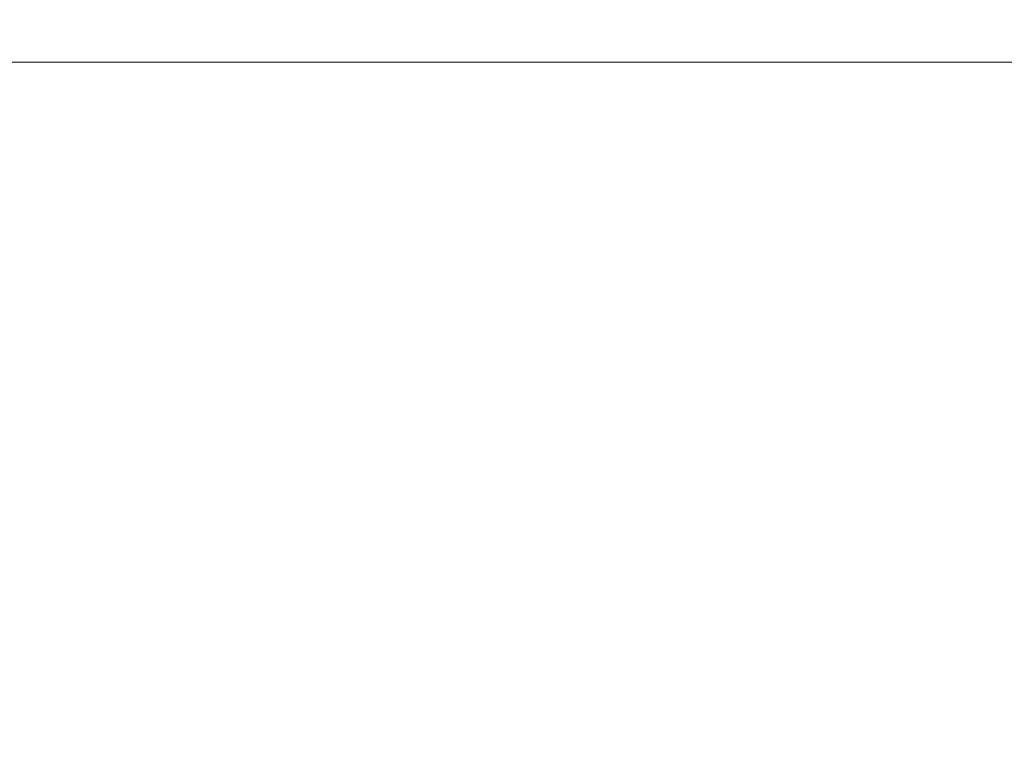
# Model space of a CAD drawing. Header units: inches. Extents: x 1 to 109, y 1 to 85.
# Tile 731 of 1056: x 88.41137 to 88.41524, y 24.49648 to 24.49931. Entities that reach past the tile are written whole.
import ezdxf

# ---------------------------------------------------------------- set-up
doc = ezdxf.new("R2010")
doc.units = ezdxf.units.IN
doc.header["$MEASUREMENT"] = 0

msp = doc.modelspace()

# ---------------------------------------------------------------- linework, layer by layer
at = {"color": 7, "linetype": 'Continuous', "lineweight": 15, "ltscale": 5}
msp.add_line((88.3473241, 24.4991467), (88.4223241, 24.4991467), dxfattribs=at)
for points, knots in [([(88.4250923, 24.4341884), (88.4250028, 24.4360523), (88.4248222, 24.4398112), (88.4245367, 24.4454627), (88.4242395, 24.451134), (88.4239316, 24.4567788), (88.4236155, 24.4623489), (88.4232998, 24.4676916), (88.4229873, 24.4727715), (88.4226805, 24.4775614), (88.4223755, 24.4821258), (88.4220745, 24.486433), (88.4217739, 24.4905357), (88.4214761, 24.4943903), (88.421184, 24.497955), (88.420904, 24.501144), (88.4206387, 24.5039782), (88.420361, 24.5064731), (88.4200762, 24.5085857), (88.4197859, 24.510314), (88.4194927, 24.5116582), (88.4191929, 24.5126327), (88.4188886, 24.5132232), (88.4185757, 24.513425), (88.4182568, 24.5132068), (88.4179343, 24.512543), (88.4176172, 24.5114491), (88.417308, 24.5099428), (88.4170091, 24.5080482), (88.4167274, 24.5058364), (88.4164643, 24.5033537), (88.4162129, 24.5006182), (88.4159471, 24.4975625), (88.4156707, 24.4941712), (88.4153782, 24.4903796), (88.4150713, 24.486184), (88.4147516, 24.4815898), (88.4144276, 24.4767104), (88.4141021, 24.4715845), (88.4137778, 24.4662549), (88.4134634, 24.4608713), (88.4131611, 24.4554893), (88.4128726, 24.4501583), (88.4125939, 24.4448109), (88.4123258, 24.4394859), (88.4121558, 24.435945), (88.4120715, 24.4341884)], [0, 0, 0, 0, 0.022479, 0.045331, 0.068506, 0.091948, 0.115595, 0.139386, 0.161889, 0.184404, 0.206874, 0.229245, 0.25146, 0.274794, 0.297838, 0.320536, 0.342918, 0.365562, 0.38856, 0.410518, 0.432694, 0.455036, 0.47749, 0.5, 0.523873, 0.547679, 0.571351, 0.594825, 0.618042, 0.640943, 0.662202, 0.683327, 0.704778, 0.726531, 0.74854, 0.772107, 0.795844, 0.819687, 0.843568, 0.86742, 0.891176, 0.913429, 0.935486, 0.957297, 0.978816, 1, 1, 1, 1]), ([(88.4181746, 24.5130057), (88.4175123, 24.5118637), (88.4162333, 24.5096585), (88.4143825, 24.5064691), (88.4126684, 24.5035163), (88.4110908, 24.5008), (88.4096497, 24.4983199), (88.4087343, 24.4967454), (88.4082994, 24.4959975)], [0, 0, 0, 0, 0.201387, 0.388871, 0.562464, 0.722177, 0.86802, 1, 1, 1, 1])]:
    msp.add_open_spline(points, degree=3, knots=knots, dxfattribs=at)

doc.saveas('drawing.dxf')
